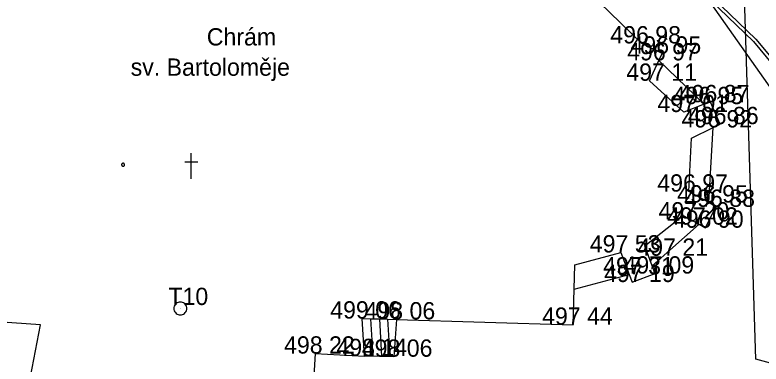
# Model space of a CAD drawing. Extents: x -695326 to -694942, y -1122979 to -1122738.
# Drawn here: x -695199.28 to -695156.11, y -1122943.41 to -1122923.22 of the extents above; entities that cross this region are included whole.
import ezdxf

# ---------------------------------------------------------------- set-up
doc = ezdxf.new("R2010")
doc.units = 0
for name, color, linetype in [('Budovy', 7, 'Continuous'), ('Level 35', 7, 'Continuous'), ('Level 43', 7, 'Continuous'), ('Level 51', 7, 'Continuous'), ('Level 53', 7, 'Continuous'), ('Level 61', 7, 'Continuous'), ('Level 62', 7, 'Continuous'), ('Ploty', 7, 'Continuous'), ('Popisy', 7, 'Continuous'), ('Rozhraní ploch', 7, 'Continuous'), ('trasa_man_Mesto', 7, 'Continuous')]:
    doc.layers.add(name, color=color, linetype=linetype)

msp = doc.modelspace()

# ---------------------------------------------------------------- linework, layer by layer
at = {"layer": 'Budovy'}
for p, q in [((-695193.02, -1122931.89), (-695193.02, -1122931.89)), ((-695189.08, -1122931.71), (-695189.08, -1122931.71)), ((-695197.8, -1122941.142), (-695204.79, -1122940.65)), ((-695181.91, -1122942.81), (-695182.03, -1122944.84))]:
    msp.add_line(p, q, dxfattribs=at)
for points in [[(-695159.696, -1122935.328), (-695159.33, -1122935.53), (-695158.72, -1122934.32), (-695159.13, -1122934.07), (-695160.28, -1122933.44), (-695160.14, -1122930.35), (-695158.88, -1122929.73), (-695158.48, -1122929.54), (-695159.04, -1122928.27), (-695159.4, -1122928.38), (-695160.57, -1122928.84), (-695162.56, -1122927.03), (-695162.02, -1122925.85), (-695161.83, -1122925.46), (-695163, -1122924.87), (-695166.69, -1122921.29), (-695171.38, -1122920.94)], [(-695189.08, -1122932.71), (-695189.08, -1122931.21)], [(-695192.932, -1122931.89), (-695192.934, -1122931.875), (-695192.938, -1122931.86), (-695192.944, -1122931.846), (-695192.953, -1122931.834), (-695192.964, -1122931.823), (-695192.976, -1122931.814), (-695192.99, -1122931.808), (-695193.005, -1122931.804), (-695193.02, -1122931.803), (-695193.035, -1122931.804), (-695193.05, -1122931.808), (-695193.064, -1122931.814), (-695193.076, -1122931.823), (-695193.087, -1122931.834), (-695193.096, -1122931.846), (-695193.102, -1122931.86), (-695193.106, -1122931.875), (-695193.107, -1122931.89), (-695193.106, -1122931.905), (-695193.102, -1122931.92), (-695193.096, -1122931.934), (-695193.087, -1122931.946), (-695193.076, -1122931.957), (-695193.064, -1122931.966), (-695193.05, -1122931.972), (-695193.035, -1122931.976), (-695193.02, -1122931.977), (-695193.005, -1122931.976), (-695192.99, -1122931.972), (-695192.976, -1122931.966), (-695192.964, -1122931.957), (-695192.953, -1122931.946), (-695192.944, -1122931.934), (-695192.938, -1122931.92), (-695192.934, -1122931.905), (-695192.932, -1122931.89)], [(-695189.455, -1122931.71), (-695188.705, -1122931.71)], [(-695181.91, -1122942.81), (-695179.05, -1122942.95), (-695179.18, -1122940.78), (-695178.685, -1122940.793), (-695178.19, -1122940.805), (-695177.695, -1122940.818), (-695177.2, -1122940.83), (-695166.98, -1122941.14), (-695166.918, -1122939.076), (-695166.875, -1122937.668), (-695164.22, -1122936.96), (-695163.73, -1122938.23), (-695163.56, -1122938.67), (-695162.24, -1122938.18), (-695162.408, -1122937.733), (-695162.84, -1122936.58), (-695160.623, -1122934.817), (-695159.696, -1122935.328)], [(-695194.62, -1122945.6), (-695198.67, -1122945.65), (-695197.8, -1122941.142)]]:
    msp.add_lwpolyline(points, dxfattribs=at)
at = {"layer": 'Level 35'}
msp.add_lwpolyline([(-695136.63, -1122948.53), (-695156.42, -1122943.14), (-695157.04, -1122922.84), (-695155.73, -1122896.32), (-695206.442, -1122851.419), (-695168.09, -1122856.87), (-695143.02, -1122847.8), (-695126.48, -1122843.49), (-695105.45, -1122831.75), (-695101.92, -1122801.21), (-695100.68, -1122774.21), (-695129.76, -1122766.58), (-695160.07, -1122771.5), (-695180.75, -1122772.92), (-695207.87, -1122775.31), (-695239.17, -1122780.8), (-695257.16, -1122783.99), (-695273.26, -1122787.27), (-695302.66, -1122789.09), (-695325.48, -1122790.75), (-695326.148, -1122790.622)], dxfattribs=at)
at = {"layer": 'Level 43'}
for points in [[(-695184.936, -1122914.056), (-695177.235, -1122916.457), (-695176.048, -1122916.7), (-695172.394, -1122916.53), (-695170.552, -1122916.75), (-695166.969, -1122916.491), (-695164.48, -1122917.13), (-695156.553, -1122924.768), (-695154.242, -1122927.528), (-695153.261, -1122929.183), (-695152.068, -1122932.573), (-695151.935, -1122933.602), (-695150.485, -1122935.334), (-695149.707, -1122936.979), (-695149.386, -1122939.238), (-695148.41, -1122940.616), (-695147.595, -1122942.972), (-695146.23, -1122947.035), (-695145.923, -1122947.478)], [(-695184.88, -1122913.865), (-695177.185, -1122916.263), (-695176.032, -1122916.5), (-695172.386, -1122916.33), (-695170.548, -1122916.55), (-695166.951, -1122916.289), (-695164.38, -1122916.95), (-695156.407, -1122924.632), (-695154.078, -1122927.412), (-695153.079, -1122929.097), (-695151.872, -1122932.527), (-695151.745, -1122933.518), (-695150.315, -1122935.226), (-695149.513, -1122936.921), (-695149.194, -1122939.162), (-695148.23, -1122940.524), (-695147.405, -1122942.908), (-695146.05, -1122946.945), (-695145.777, -1122947.342)], [(-695164.48, -1122917.13), (-695156.553, -1122924.768), (-695154.242, -1122927.528)]]:
    msp.add_lwpolyline(points, dxfattribs=at)
at = {"layer": 'Level 51'}
for p, q in [((-695163, -1122924.87), (-695163, -1122924.87)), ((-695161.83, -1122925.46), (-695161.83, -1122925.46)), ((-695162.02, -1122925.85), (-695162.02, -1122925.85)), ((-695162.56, -1122927.03), (-695162.56, -1122927.03)), ((-695159.4, -1122928.38), (-695159.4, -1122928.38)), ((-695159.04, -1122928.27), (-695159.04, -1122928.27)), ((-695160.57, -1122928.84), (-695160.57, -1122928.84)), ((-695158.88, -1122929.73), (-695158.88, -1122929.73)), ((-695158.48, -1122929.54), (-695158.48, -1122929.54)), ((-695160.28, -1122933.44), (-695160.28, -1122933.44)), ((-695159.13, -1122934.07), (-695159.13, -1122934.07)), ((-695158.72, -1122934.32), (-695158.72, -1122934.32)), ((-695160.2, -1122935.05), (-695160.2, -1122935.05)), ((-695159.72, -1122935.35), (-695159.72, -1122935.35)), ((-695159.33, -1122935.53), (-695159.33, -1122935.53)), ((-695164.22, -1122936.96), (-695164.22, -1122936.96)), ((-695161.75, -1122937.15), (-695161.75, -1122937.15)), ((-695163.73, -1122938.23), (-695163.73, -1122938.23)), ((-695162.24, -1122938.18), (-695162.24, -1122938.18)), ((-695163.56, -1122938.67), (-695163.56, -1122938.67)), ((-695179.18, -1122940.78), (-695179.18, -1122940.78)), ((-695177.2, -1122940.83), (-695177.2, -1122940.83)), ((-695166.98, -1122941.14), (-695166.98, -1122941.14)), ((-695181.91, -1122942.81), (-695181.91, -1122942.81)), ((-695179.05, -1122942.95), (-695179.05, -1122942.95)), ((-695177.36, -1122942.99), (-695177.36, -1122942.99))]:
    msp.add_line(p, q, dxfattribs=at)
at = {"layer": 'Level 62'}
msp.add_line((-695189.71, -1122940.2), (-695189.71, -1122940.2), dxfattribs=at)
for points in [[(-695189.335, -1122940.2), (-695189.341, -1122940.135), (-695189.358, -1122940.072), (-695189.385, -1122940.012), (-695189.423, -1122939.959), (-695189.469, -1122939.913), (-695189.522, -1122939.875), (-695189.582, -1122939.848), (-695189.645, -1122939.831), (-695189.71, -1122939.825), (-695189.775, -1122939.831), (-695189.838, -1122939.848), (-695189.897, -1122939.875), (-695189.951, -1122939.913), (-695189.997, -1122939.959), (-695190.035, -1122940.012), (-695190.062, -1122940.072), (-695190.079, -1122940.135), (-695190.085, -1122940.2), (-695190.079, -1122940.265), (-695190.062, -1122940.328), (-695190.035, -1122940.387), (-695189.997, -1122940.441), (-695189.951, -1122940.487), (-695189.897, -1122940.525), (-695189.838, -1122940.552), (-695189.775, -1122940.569), (-695189.71, -1122940.575), (-695189.645, -1122940.569), (-695189.582, -1122940.552), (-695189.522, -1122940.525), (-695189.469, -1122940.487), (-695189.423, -1122940.441), (-695189.385, -1122940.387), (-695189.358, -1122940.328), (-695189.341, -1122940.265), (-695189.335, -1122940.2)], [(-695189.709, -1122940.2), (-695189.709, -1122940.2)]]:
    msp.add_lwpolyline(points, dxfattribs=at)
at = {"layer": 'Ploty'}
for p, q in [((-695159.4, -1122928.38), (-695162.02, -1122925.85)), ((-695159.13, -1122934.07), (-695158.88, -1122929.73)), ((-695162.408, -1122937.733), (-695159.696, -1122935.328)), ((-695166.918, -1122939.076), (-695163.73, -1122938.23))]:
    msp.add_line(p, q, dxfattribs=at)
at = {"layer": 'Rozhraní ploch'}
for p, q in [((-695178.555, -1122942.962), (-695178.685, -1122940.793)), ((-695178.19, -1122940.805), (-695178.06, -1122942.973)), ((-695177.565, -1122942.985), (-695177.695, -1122940.818))]:
    msp.add_line(p, q, dxfattribs=at)
for points in [[(-695177.2, -1122940.83), (-695177.36, -1122942.99), (-695177.565, -1122942.985)], [(-695177.565, -1122942.985), (-695178.06, -1122942.973), (-695178.555, -1122942.962), (-695179.05, -1122942.95)]]:
    msp.add_lwpolyline(points, dxfattribs=at)
at = {"layer": 'trasa_man_Mesto'}
msp.add_lwpolyline([(-695326.048, -1122840.72), (-695274.651, -1122874.357), (-695270.959, -1122890.71), (-695245.139, -1122892.604), (-695200.115, -1122917.315), (-695194.416, -1122918.52), (-695163.278, -1122919.399), (-695159.013, -1122922.555), (-695155.13, -1122928.064), (-695148.895, -1122940.113), (-695145.28, -1122947.037), (-695134.225, -1122973.833), (-695131.84, -1122978.865)], dxfattribs=at)

# ---------------------------------------------------------------- texts
at = {"layer": 'Level 53'}
for s, p in [('496 98', (-695164.832, -1122924.87)), ('496 95', (-695163.662, -1122925.46)), ('496 97', (-695163.852, -1122925.85)), ('497 11', (-695163.904, -1122927.03)), ('496 95', (-695161.232, -1122928.38)), ('496 87', (-695160.87, -1122928.27)), ('497 01', (-695162.11, -1122928.84)), ('496 92', (-695160.712, -1122929.73)), ('496 86', (-695160.338, -1122929.54)), ('496 97', (-695162.112, -1122933.44)), ('496 95', (-695160.962, -1122934.07)), ('496 88', (-695160.55, -1122934.32)), ('497 20', (-695162.04, -1122935.05)), ('497 02', (-695161.543, -1122935.35)), ('496 90', (-695161.206, -1122935.53)), ('497 53', (-695166.018, -1122936.96)), ('497 21', (-695163.264, -1122937.15)), ('497 31', (-695165.244, -1122938.23)), ('497 09', (-695164.067, -1122938.18)), ('497 19', (-695165.191, -1122938.67)), ('499 06', (-695181.036, -1122940.78)), ('498 06', (-695179.051, -1122940.83)), ('497 44', (-695168.778, -1122941.14)), ('498 22', (-695183.708, -1122942.81)), ('498 14', (-695180.677, -1122942.95)), ('498 06', (-695179.211, -1122942.99))]:
    msp.add_text(s, height=1, dxfattribs=at).set_placement(p)
at = {"layer": 'Level 61'}
msp.add_text('T10', height=1, dxfattribs=at).set_placement((-695190.4, -1122940))
at = {"layer": 'Popisy'}
for s, p in [('Chrám', (-695188.178, -1122924.99)), ('sv. Bartoloměje', (-695192.582, -1122926.74))]:
    msp.add_text(s, height=1, dxfattribs=at).set_placement(p)

doc.saveas('drawing.dxf')
